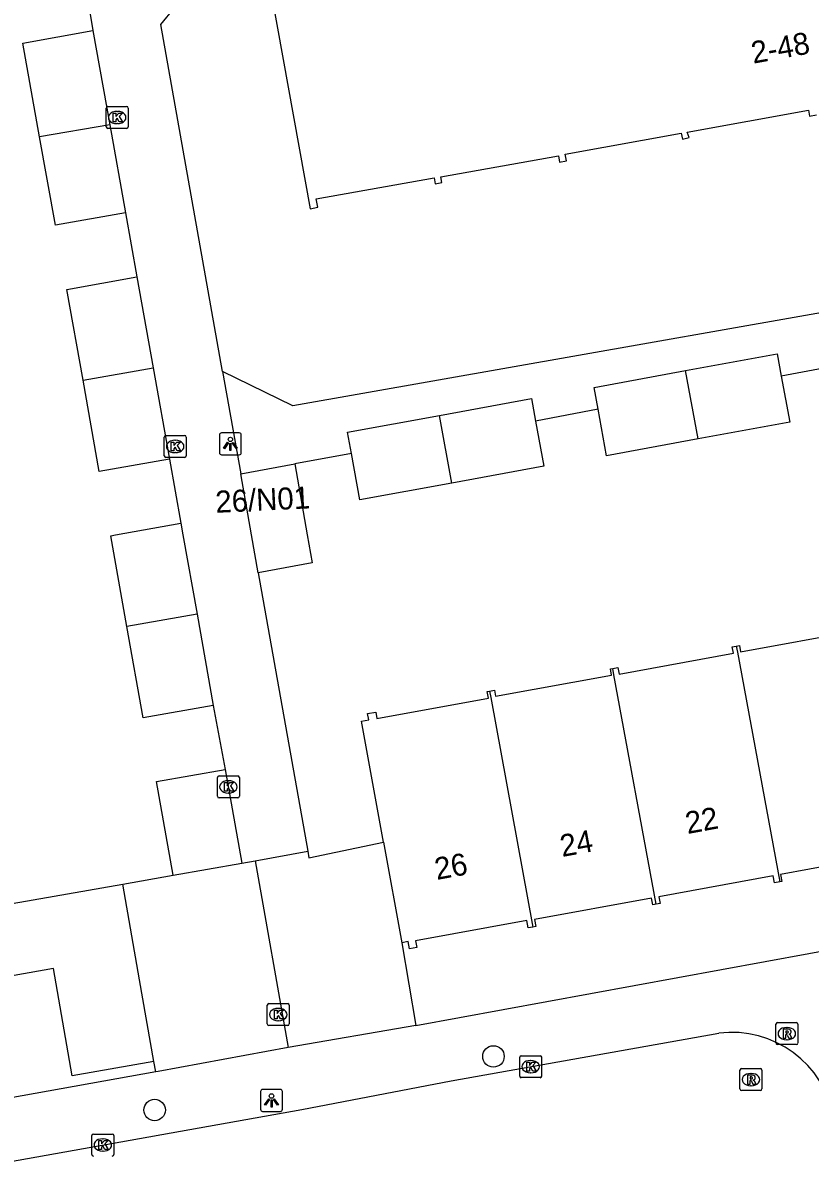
# Model space of a CAD drawing. Extents: x 157793 to 159380, y 380882 to 382313.
# Drawn here: x 158631.9 to 158667.8, y 381471.8 to 381523.3 of the extents above; entities that cross this region are included whole.
import ezdxf

# ---------------------------------------------------------------- set-up
doc = ezdxf.new("R2010")
doc.units = 0
for name, color, linetype in [('IMGEO_Boom', 7, 'Continuous'), ('IMGEO_Kolk', 7, 'Continuous'), ('IMGEO_Lichtpunt', 7, 'Continuous'), ('IMGEO_Pand', 7, 'Continuous'), ('IMGEO_Pand_nummerreeks', 7, 'Continuous'), ('IMGEO_Parkeervlak_open', 7, 'Continuous'), ('IMGEO_Rijbaan_lokaal_open', 7, 'Continuous'), ('IMGEO_Rioolput', 7, 'Continuous'), ('IMGEO_Voetpad_open', 7, 'Continuous')]:
    doc.layers.add(name, color=color, linetype=linetype)

msp = doc.modelspace()

# ---------------------------------------------------------------- linework, layer by layer
at = {"layer": 'IMGEO_Boom'}
for centre in [(158653.368, 381476.272), (158637.944, 381473.834)]:
    msp.add_circle(centre, 0.489, dxfattribs=at)
at = {"layer": 'IMGEO_Kolk'}
for p, q in [((158635.74, 381518.567), (158635.74, 381519.419)), ((158635.815, 381519.493), (158636.667, 381519.493)), ((158636.228, 381519.273), (158636.253, 381519.273)), ((158636.741, 381519.419), (158636.741, 381518.567)), ((158636.251, 381518.713), (158636.226, 381518.713)), ((158636.667, 381518.493), (158635.815, 381518.493)), ((158638.38, 381503.599), (158638.38, 381504.451)), ((158638.455, 381504.525), (158639.307, 381504.525)), ((158638.868, 381504.305), (158638.893, 381504.305)), ((158639.381, 381504.451), (158639.381, 381503.599)), ((158638.891, 381503.745), (158638.866, 381503.745)), ((158639.307, 381503.525), (158638.455, 381503.525)), ((158640.801, 381488.11), (158640.801, 381488.962)), ((158640.876, 381489.036), (158641.728, 381489.036)), ((158641.289, 381488.816), (158641.314, 381488.816)), ((158641.802, 381488.962), (158641.802, 381488.11)), ((158641.728, 381488.036), (158640.876, 381488.036)), ((158641.312, 381488.256), (158641.287, 381488.256)), ((158643.075, 381477.75), (158643.075, 381478.602)), ((158643.15, 381478.676), (158644.002, 381478.676)), ((158644.076, 381478.602), (158644.076, 381477.75)), ((158643.563, 381478.456), (158643.588, 381478.456)), ((158644.002, 381477.676), (158643.15, 381477.676)), ((158643.586, 381477.896), (158643.561, 381477.896)), ((158654.562, 381475.38), (158654.562, 381476.232)), ((158654.637, 381476.306), (158655.489, 381476.306)), ((158655.05, 381476.086), (158655.075, 381476.086)), ((158655.563, 381476.232), (158655.563, 381475.38)), ((158655.073, 381475.526), (158655.048, 381475.526)), ((158655.489, 381475.306), (158654.637, 381475.306)), ((158635.087, 381471.816), (158635.087, 381472.668)), ((158635.162, 381472.742), (158636.014, 381472.742)), ((158635.575, 381472.522), (158635.6, 381472.522)), ((158636.088, 381472.668), (158636.088, 381471.816)), ((158635.598, 381471.962), (158635.573, 381471.962))]:
    msp.add_line(p, q, dxfattribs=at)
for points in [[(158635.74, 381518.567), (158635.74, 381519.419)], [(158635.815, 381519.493), (158636.667, 381519.493)], [(158636.061, 381519.193), (158636.184, 381519.193), (158636.184, 381519.042), (158636.314, 381519.193), (158636.478, 381519.193), (158636.332, 381519.042), (158636.485, 381518.793), (158636.333, 381518.793), (158636.248, 381518.957), (158636.184, 381518.89), (158636.184, 381518.793), (158636.061, 381518.793), (158636.061, 381519.193)], [(158636.741, 381519.419), (158636.741, 381518.567)], [(158636.667, 381518.493), (158635.815, 381518.493)], [(158638.38, 381503.599), (158638.38, 381504.451)], [(158638.455, 381504.525), (158639.307, 381504.525)], [(158639.381, 381504.451), (158639.381, 381503.599)], [(158638.701, 381504.225), (158638.824, 381504.225), (158638.824, 381504.074), (158638.954, 381504.225), (158639.118, 381504.225), (158638.972, 381504.074), (158639.125, 381503.825), (158638.973, 381503.825), (158638.888, 381503.989), (158638.824, 381503.922), (158638.824, 381503.825), (158638.701, 381503.825), (158638.701, 381504.225)], [(158639.307, 381503.525), (158638.455, 381503.525)], [(158640.801, 381488.11), (158640.801, 381488.962)], [(158640.876, 381489.036), (158641.728, 381489.036)], [(158641.802, 381488.962), (158641.802, 381488.11)], [(158641.122, 381488.736), (158641.245, 381488.736), (158641.245, 381488.585), (158641.375, 381488.736), (158641.539, 381488.736), (158641.393, 381488.585), (158641.546, 381488.336), (158641.394, 381488.336), (158641.309, 381488.5), (158641.245, 381488.433), (158641.245, 381488.336), (158641.122, 381488.336), (158641.122, 381488.736)], [(158641.728, 381488.036), (158640.876, 381488.036)], [(158643.075, 381477.75), (158643.075, 381478.602)], [(158643.15, 381478.676), (158644.002, 381478.676)], [(158644.076, 381478.602), (158644.076, 381477.75)], [(158643.396, 381478.376), (158643.519, 381478.376), (158643.519, 381478.225), (158643.649, 381478.376), (158643.813, 381478.376), (158643.667, 381478.225), (158643.82, 381477.976), (158643.668, 381477.976), (158643.583, 381478.14), (158643.519, 381478.073), (158643.519, 381477.976), (158643.396, 381477.976), (158643.396, 381478.376)], [(158644.002, 381477.676), (158643.15, 381477.676)], [(158654.562, 381475.38), (158654.562, 381476.232)], [(158654.637, 381476.306), (158655.489, 381476.306)], [(158654.883, 381476.006), (158655.006, 381476.006), (158655.006, 381475.855), (158655.136, 381476.006), (158655.3, 381476.006), (158655.154, 381475.855), (158655.307, 381475.606), (158655.155, 381475.606), (158655.07, 381475.77), (158655.006, 381475.703), (158655.006, 381475.606), (158654.883, 381475.606), (158654.883, 381476.006)], [(158655.563, 381476.232), (158655.563, 381475.38)], [(158655.489, 381475.306), (158654.637, 381475.306)], [(158635.087, 381471.816), (158635.087, 381472.668)], [(158635.162, 381472.742), (158636.014, 381472.742)], [(158635.408, 381472.442), (158635.531, 381472.442), (158635.531, 381472.291), (158635.661, 381472.442), (158635.825, 381472.442), (158635.679, 381472.291), (158635.832, 381472.042), (158635.68, 381472.042), (158635.595, 381472.206), (158635.531, 381472.139), (158635.531, 381472.042), (158635.408, 381472.042), (158635.408, 381472.442)], [(158636.088, 381472.668), (158636.088, 381471.816)]]:
    msp.add_lwpolyline(points, dxfattribs=at)
for centre, start, end in [((158635.817, 381519.417), 91.552, 178.448), ((158635.817, 381519.417), 91.552, 178.448), ((158636.665, 381519.417), 1.552, 88.448), ((158636.665, 381519.417), 1.552, 88.448), ((158635.817, 381518.569), 181.552, 268.448), ((158635.817, 381518.569), 181.552, 268.448), ((158636.665, 381518.569), 271.552, 358.448), ((158636.665, 381518.569), 271.552, 358.448), ((158638.457, 381504.449), 91.552, 178.448), ((158638.457, 381504.449), 91.552, 178.448), ((158639.305, 381504.449), 1.552, 88.448), ((158639.305, 381504.449), 1.552, 88.448), ((158638.457, 381503.601), 181.552, 268.448), ((158638.457, 381503.601), 181.552, 268.448), ((158639.305, 381503.601), 271.552, 358.448), ((158639.305, 381503.601), 271.552, 358.448), ((158640.878, 381488.96), 91.552, 178.448), ((158640.878, 381488.96), 91.552, 178.448), ((158641.726, 381488.96), 1.552, 88.448), ((158641.726, 381488.96), 1.552, 88.448), ((158640.878, 381488.112), 181.552, 268.448), ((158640.878, 381488.112), 181.552, 268.448), ((158641.726, 381488.112), 271.552, 358.448), ((158641.726, 381488.112), 271.552, 358.448), ((158643.152, 381478.6), 91.552, 178.448), ((158643.152, 381478.6), 91.552, 178.448), ((158644, 381478.6), 1.552, 88.448), ((158644, 381478.6), 1.552, 88.448), ((158643.152, 381477.752), 181.552, 268.448), ((158643.152, 381477.752), 181.552, 268.448), ((158644, 381477.752), 271.552, 358.448), ((158644, 381477.752), 271.552, 358.448), ((158654.639, 381476.23), 91.552, 178.448), ((158654.639, 381476.23), 91.552, 178.448), ((158655.487, 381476.23), 1.552, 88.448), ((158655.487, 381476.23), 1.552, 88.448), ((158654.639, 381475.382), 181.552, 268.448), ((158654.639, 381475.382), 181.552, 268.448), ((158655.487, 381475.382), 271.552, 358.448), ((158655.487, 381475.382), 271.552, 358.448), ((158635.164, 381472.666), 91.552, 178.448), ((158635.164, 381472.666), 91.552, 178.448), ((158636.012, 381472.666), 1.552, 88.448), ((158636.012, 381472.666), 1.552, 88.448), ((158635.164, 381471.818), 181.552, 268.448), ((158635.164, 381471.818), 181.552, 268.448), ((158636.012, 381471.818), 271.552, 358.448), ((158636.012, 381471.818), 271.552, 358.448)]:
    msp.add_arc(centre, 0.0765, start, end, dxfattribs=at)
for centre, major_axis, ratio, start_param, end_param in [((158636.227, 381518.993), (-0.387, 0.002), 0.722429, 4.712389, 7.853982), ((158636.252, 381518.993), (-0.39, 0.002), 0.717154, 1.570796, 4.712389), ((158638.867, 381504.025), (-0.387, 0.002), 0.722429, 4.712389, 7.853982), ((158638.892, 381504.025), (-0.39, 0.002), 0.717154, 1.570796, 4.712389), ((158641.288, 381488.536), (-0.387, 0.002), 0.722429, 4.712389, 7.853982), ((158641.313, 381488.536), (-0.39, 0.002), 0.717154, 1.570796, 4.712389), ((158643.562, 381478.176), (-0.387, 0.002), 0.722429, 4.712389, 7.853982), ((158643.587, 381478.176), (-0.39, 0.002), 0.717154, 1.570796, 4.712389), ((158655.049, 381475.806), (-0.387, 0.002), 0.722429, 4.712389, 7.853982), ((158655.074, 381475.806), (-0.39, 0.002), 0.717154, 1.570796, 4.712389), ((158635.574, 381472.242), (-0.387, 0.002), 0.722429, 4.712389, 7.853982), ((158635.599, 381472.242), (-0.39, 0.002), 0.717154, 1.570796, 4.712389)]:
    msp.add_ellipse(centre, major_axis=major_axis, ratio=ratio, start_param=start_param, end_param=end_param, dxfattribs=at)
at = {"layer": 'IMGEO_Lichtpunt'}
for p, q in [((158640.895, 381504.549), (158640.895, 381503.742)), ((158640.895, 381504.549), (158640.895, 381503.742)), ((158641.797, 381504.644), (158640.989, 381504.644)), ((158641.797, 381504.644), (158640.989, 381504.644)), ((158641.891, 381503.742), (158641.891, 381504.549)), ((158641.891, 381503.742), (158641.891, 381504.549)), ((158640.989, 381503.648), (158641.797, 381503.648)), ((158640.989, 381503.648), (158641.797, 381503.648)), ((158642.767, 381474.674), (158642.767, 381473.867)), ((158642.767, 381474.674), (158642.767, 381473.867)), ((158643.669, 381474.769), (158642.861, 381474.769)), ((158643.669, 381474.769), (158642.861, 381474.769)), ((158643.763, 381473.867), (158643.763, 381474.674)), ((158643.763, 381473.867), (158643.763, 381474.674)), ((158642.861, 381473.773), (158643.669, 381473.773)), ((158642.861, 381473.773), (158643.669, 381473.773))]:
    msp.add_line(p, q, dxfattribs=at)
for points in [[(158641.269, 381504.213), (158641.308, 381504.185), (158641.12, 381503.923), (158641.082, 381503.95), (158641.269, 381504.213)], [(158641.371, 381504.165), (158641.418, 381504.165), (158641.418, 381503.843), (158641.371, 381503.843), (158641.371, 381504.165)], [(158641.481, 381504.185), (158641.519, 381504.212), (158641.706, 381503.95), (158641.667, 381503.922), (158641.481, 381504.185)], [(158643.141, 381474.338), (158643.18, 381474.31), (158642.992, 381474.048), (158642.954, 381474.075), (158643.141, 381474.338)], [(158643.243, 381474.29), (158643.29, 381474.29), (158643.29, 381473.968), (158643.243, 381473.968), (158643.243, 381474.29)], [(158643.353, 381474.31), (158643.391, 381474.337), (158643.578, 381474.075), (158643.539, 381474.047), (158643.353, 381474.31)]]:
    msp.add_lwpolyline(points, dxfattribs=at)
for centre in [(158641.394, 381504.347), (158643.266, 381474.472)]:
    msp.add_circle(centre, 0.0994, dxfattribs=at)
for centre, start, end in [((158640.989, 381504.549), 90, 180), ((158640.989, 381504.549), 90, 180), ((158641.797, 381504.549), 0, 90), ((158641.797, 381504.549), 0, 90), ((158640.989, 381503.742), 180, 270), ((158640.989, 381503.742), 180, 270), ((158641.797, 381503.742), 270, 0), ((158641.797, 381503.742), 270, 360), ((158642.861, 381474.674), 90, 180), ((158642.861, 381474.674), 90, 180), ((158643.669, 381474.674), 0, 90), ((158643.669, 381474.674), 0, 90), ((158642.861, 381473.867), 180, 270), ((158642.861, 381473.867), 180, 270), ((158643.669, 381473.867), 270, 0), ((158643.669, 381473.867), 270, 360)]:
    msp.add_arc(centre, 0.0946, start, end, dxfattribs=at)
at = {"layer": 'IMGEO_Pand'}
for points in [[(158643.027, 381525.923), (158645.027, 381514.844), (158645.373, 381514.907), (158645.304, 381515.288), (158650.664, 381516.255), (158650.714, 381515.981), (158651.02, 381516.036), (158650.974, 381516.289), (158656.323, 381517.255), (158656.375, 381516.967), (158656.692, 381517.024), (158656.639, 381517.319), (158661.919, 381518.273), (158661.972, 381518.013), (158662.273, 381518.079), (158662.192, 381518.332), (158667.712, 381519.328), (158667.761, 381519.058), (158668.067, 381519.113)], [(158632.71, 381518.117), (158631.95, 381522.377), (158635.14, 381522.945)], [(158635.14, 381522.945), (158635.904, 381518.662)], [(158635.904, 381518.662), (158632.71, 381518.117)], [(158635.904, 381518.662), (158636.619, 381514.656)], [(158636.619, 381514.656), (158633.429, 381514.088), (158632.71, 381518.117)], [(158634.686, 381507.04), (158633.948, 381511.174), (158637.138, 381511.742)], [(158637.138, 381511.742), (158637.876, 381507.605)], [(158662.117, 381507.476), (158666.287, 381508.238), (158666.471, 381507.228)], [(158634.686, 381507.04), (158637.876, 381507.605)], [(158637.876, 381507.605), (158638.617, 381503.453)], [(158658.131, 381505.726), (158657.95, 381506.715), (158662.117, 381507.476)], [(158662.688, 381504.366), (158662.117, 381507.476)], [(158638.617, 381503.453), (158635.427, 381502.885), (158634.686, 381507.04)], [(158666.471, 381507.228), (158666.855, 381505.128), (158662.688, 381504.366)], [(158650.911, 381505.44), (158655.101, 381506.206), (158655.289, 381505.176)], [(158646.907, 381503.707), (158646.73, 381504.676), (158650.911, 381505.44)], [(158651.474, 381502.36), (158650.911, 381505.44)], [(158662.688, 381504.366), (158658.518, 381503.604), (158658.131, 381505.726)], [(158655.289, 381505.176), (158655.664, 381503.126), (158651.474, 381502.36)], [(158641.867, 381502.78), (158644.329, 381503.23)], [(158644.329, 381503.23), (158644.892, 381500), (158645.113, 381498.733), (158642.655, 381498.282)], [(158651.474, 381502.36), (158647.293, 381501.596), (158646.907, 381503.707)], [(158642.655, 381498.282), (158642.354, 381500), (158641.867, 381502.78)], [(158636.685, 381495.828), (158635.948, 381499.961), (158636.167, 381500), (158639.138, 381500.529)], [(158639.138, 381500.529), (158639.232, 381500), (158639.876, 381496.393)], [(158639.876, 381496.393), (158636.685, 381495.828)], [(158639.876, 381496.393), (158640.617, 381492.24)], [(158640.617, 381492.24), (158637.427, 381491.672), (158636.685, 381495.828)], [(158664.419, 381494.94), (158664.561, 381494.966), (158664.614, 381494.675), (158669.944, 381495.652), (158669.891, 381495.941), (158669.991, 381495.959)], [(158658.8, 381493.928), (158659.032, 381493.971), (158659.086, 381493.672), (158664.292, 381494.627), (158664.241, 381494.908), (158664.419, 381494.94)], [(158664.419, 381494.94), (158664.47, 381494.664), (158666.4, 381484.209)], [(158653.192, 381492.893), (158653.417, 381492.934), (158653.468, 381492.657), (158658.744, 381493.624), (158658.692, 381493.908), (158658.8, 381493.928)], [(158660.777, 381483.198), (158658.854, 381493.632), (158658.8, 381493.928)], [(158648.363, 381486.027), (158647.355, 381491.522), (158647.69, 381491.584), (158647.637, 381491.872), (158648.011, 381491.941), (158648.066, 381491.643), (158653.141, 381492.574), (158653.086, 381492.873), (158653.192, 381492.893)], [(158653.192, 381492.893), (158653.245, 381492.602), (158655.157, 381482.159)], [(158638.783, 381484.516), (158638.034, 381488.783), (158641.162, 381489.332)], [(158641.162, 381489.332), (158641.911, 381485.064)], [(158648.363, 381486.027), (158649.203, 381481.447)], [(158671.946, 381485.281), (158671.761, 381485.247), (158671.712, 381485.518), (158666.441, 381484.551), (158666.501, 381484.228), (158666.4, 381484.209)], [(158638.783, 381484.516), (158641.911, 381485.064)], [(158666.4, 381484.209), (158666.165, 381484.166), (158666.106, 381484.491), (158660.899, 381483.536), (158660.955, 381483.231), (158660.777, 381483.198)], [(158628.32, 381482.682), (158636.498, 381484.112)], [(158637.915, 381476.035), (158637.261, 381479.763), (158636.498, 381484.112)], [(158660.777, 381483.198), (158660.622, 381483.17), (158660.565, 381483.48), (158655.24, 381482.503), (158655.298, 381482.185), (158655.157, 381482.159)], [(158655.157, 381482.159), (158654.956, 381482.122), (158654.894, 381482.462), (158649.823, 381481.532), (158649.879, 381481.229), (158649.548, 381481.168), (158649.487, 381481.499), (158649.203, 381481.447)], [(158637.915, 381476.035), (158634.192, 381475.382), (158633.335, 381480.267), (158628.634, 381479.442), (158629.109, 381476.736), (158619.239, 381475.005), (158618.247, 381480.657), (158617.927, 381480.6), (158617.885, 381480.84)]]:
    msp.add_lwpolyline(points, dxfattribs=at)
at = {"layer": 'IMGEO_Parkeervlak_open'}
for points in [[(158636.498, 381484.112), (158638.783, 381484.516)], [(158637.997, 381475.565), (158637.915, 381476.035)]]:
    msp.add_lwpolyline(points, dxfattribs=at)
at = {"layer": 'IMGEO_Rijbaan_lokaal_open'}
msp.add_lwpolyline([(158617.233, 381468.96), (158618.382, 381469.165), (158644.645, 381473.861), (158651.443, 381475.162), (158663.625, 381477.331)], dxfattribs=at)
msp.add_arc((158664.203, 381472.609), 4.757, 10.5021, 96.9817, dxfattribs=at)
at = {"layer": 'IMGEO_Rioolput'}
for p, q in [((158666.222, 381476.883), (158666.222, 381477.735)), ((158666.297, 381477.809), (158667.149, 381477.809)), ((158666.71, 381477.589), (158666.735, 381477.589)), ((158667.223, 381477.735), (158667.223, 381476.883)), ((158666.733, 381477.029), (158666.708, 381477.029)), ((158667.149, 381476.809), (158666.297, 381476.809)), ((158664.59, 381474.791), (158664.59, 381475.643)), ((158664.665, 381475.717), (158665.517, 381475.717)), ((158665.078, 381475.497), (158665.103, 381475.497)), ((158665.591, 381475.643), (158665.591, 381474.791)), ((158665.101, 381474.937), (158665.076, 381474.937)), ((158665.517, 381474.717), (158664.665, 381474.717))]:
    msp.add_line(p, q, dxfattribs=at)
for points in [[(158666.222, 381476.883), (158666.222, 381477.735)], [(158666.297, 381477.809), (158667.149, 381477.809)], [(158666.811, 381477.507), (158666.559, 381477.509), (158666.559, 381477.109)], [(158667.223, 381477.735), (158667.223, 381476.883)], [(158666.559, 381477.109), (158666.683, 381477.109), (158666.683, 381477.271), (158666.694, 381477.271)], [(158666.737, 381477.428), (158666.683, 381477.428), (158666.683, 381477.347)], [(158666.683, 381477.347), (158666.735, 381477.347)], [(158666.741, 381477.242), (158666.812, 381477.109), (158666.952, 381477.109), (158666.887, 381477.235)], [(158667.149, 381476.809), (158666.297, 381476.809)], [(158664.59, 381474.791), (158664.59, 381475.643)], [(158664.665, 381475.717), (158665.517, 381475.717)], [(158665.179, 381475.415), (158664.927, 381475.417), (158664.927, 381475.017)], [(158665.591, 381475.643), (158665.591, 381474.791)], [(158664.927, 381475.017), (158665.051, 381475.017), (158665.051, 381475.179), (158665.062, 381475.179)], [(158665.105, 381475.336), (158665.051, 381475.336), (158665.051, 381475.255)], [(158665.051, 381475.255), (158665.103, 381475.255)], [(158665.109, 381475.15), (158665.18, 381475.017), (158665.32, 381475.017), (158665.255, 381475.143)], [(158665.517, 381474.717), (158664.665, 381474.717)]]:
    msp.add_lwpolyline(points, dxfattribs=at)
for centre, radius, start, end in [((158666.299, 381477.733), 0.0765, 91.552, 178.448), ((158666.299, 381477.733), 0.0765, 91.552, 178.448), ((158666.81, 381477.397), 0.109, 350.3612, 89.416), ((158667.147, 381477.733), 0.0765, 1.552, 88.448), ((158667.147, 381477.733), 0.0765, 1.552, 88.448), ((158666.693, 381477.218), 0.0533, 26.0293, 88.6989), ((158666.719, 381477.536), 0.19, 274.7715, 282.9687), ((158666.743, 381477.332), 0.0964, 77.0061, 93.1865), ((158666.757, 381477.389), 0.0378, 276.6634, 79.6772), ((158666.808, 381477.397), 0.112, 277.5842, 350.9817), ((158666.792, 381477.182), 0.108, 29.5134, 73.7905), ((158666.299, 381476.885), 0.0765, 181.552, 268.448), ((158666.299, 381476.885), 0.0765, 181.552, 268.448), ((158667.147, 381476.885), 0.0765, 271.552, 358.448), ((158667.147, 381476.885), 0.0765, 271.552, 358.448), ((158664.667, 381475.641), 0.0765, 91.552, 178.448), ((158664.667, 381475.641), 0.0765, 91.552, 178.448), ((158665.178, 381475.305), 0.109, 350.3612, 89.416), ((158665.515, 381475.641), 0.0765, 1.552, 88.448), ((158665.515, 381475.641), 0.0765, 1.552, 88.448), ((158665.061, 381475.126), 0.0533, 26.0293, 88.6989), ((158665.087, 381475.444), 0.19, 274.7715, 282.9687), ((158665.111, 381475.24), 0.0964, 77.0061, 93.1865), ((158665.125, 381475.297), 0.0378, 276.6634, 79.6772), ((158665.176, 381475.305), 0.112, 277.5842, 350.9817), ((158665.16, 381475.09), 0.108, 29.5134, 73.7905), ((158664.667, 381474.793), 0.0765, 181.552, 268.448), ((158664.667, 381474.793), 0.0765, 181.552, 268.448), ((158665.515, 381474.793), 0.0765, 271.552, 358.448), ((158665.515, 381474.793), 0.0765, 271.552, 358.448)]:
    msp.add_arc(centre, radius, start, end, dxfattribs=at)
for centre, major_axis, ratio, start_param, end_param in [((158666.709, 381477.309), (-0.387, 0.002), 0.722429, 4.712389, 7.853982), ((158666.734, 381477.309), (-0.39, 0.002), 0.717154, 1.570796, 4.712389), ((158665.077, 381475.217), (-0.387, 0.002), 0.722429, 4.712389, 7.853982), ((158665.102, 381475.217), (-0.39, 0.002), 0.717154, 1.570796, 4.712389)]:
    msp.add_ellipse(centre, major_axis=major_axis, ratio=ratio, start_param=start_param, end_param=end_param, dxfattribs=at)
at = {"layer": 'IMGEO_Voetpad_open'}
for points in [[(158633.616, 381532.167), (158635.14, 381522.945)], [(158641.037, 381507.442), (158638.232, 381523.226), (158640.092, 381525.518), (158643.027, 381525.923)], [(158715.781, 381522.316), (158685.314, 381516.853), (158683.391, 381516.508), (158683.563, 381515.605), (158682.363, 381512.573), (158680.054, 381512.186), (158644.23, 381505.876), (158641.037, 381507.442)], [(158636.619, 381514.656), (158637.138, 381511.742)], [(158641.037, 381507.442), (158641.867, 381502.78)], [(158669.38, 381507.764), (158666.471, 381507.228)], [(158658.131, 381505.726), (158655.289, 381505.176)], [(158638.617, 381503.453), (158639.138, 381500.529)], [(158646.907, 381503.707), (158644.329, 381503.23)], [(158642.655, 381498.282), (158644.918, 381485.61)], [(158640.617, 381492.24), (158641.162, 381489.332)], [(158644.918, 381485.61), (158644.971, 381485.314), (158648.363, 381486.027)], [(158642.527, 381485.164), (158644.918, 381485.61)], [(158641.911, 381485.064), (158642.527, 381485.164)], [(158642.527, 381485.164), (158644.025, 381476.681)], [(158649.83, 381477.684), (158671.695, 381481.679)], [(158649.203, 381481.447), (158649.83, 381477.684)], [(158649.83, 381477.684), (158644.025, 381476.681)], [(158644.025, 381476.681), (158638.107, 381475.585), (158637.997, 381475.565)], [(158637.997, 381475.565), (158617.957, 381471.98), (158617.684, 381471.931)]]:
    msp.add_lwpolyline(points, dxfattribs=at)

# ---------------------------------------------------------------- texts
at = {"layer": 'IMGEO_Pand_nummerreeks'}
for s, rotation, p in [('2-48', 10.233, (158665.195, 381521.439)), ('26/N01', 2.7263, (158640.733, 381501.004)), ('22', 10.3755, (158662.201, 381486.389)), ('24', 10.3755, (158656.497, 381485.344)), ('26', 10.3755, (158650.789, 381484.299))]:
    msp.add_text(s, height=1, rotation=rotation, dxfattribs=at).set_placement(p)

doc.saveas('drawing.dxf')
